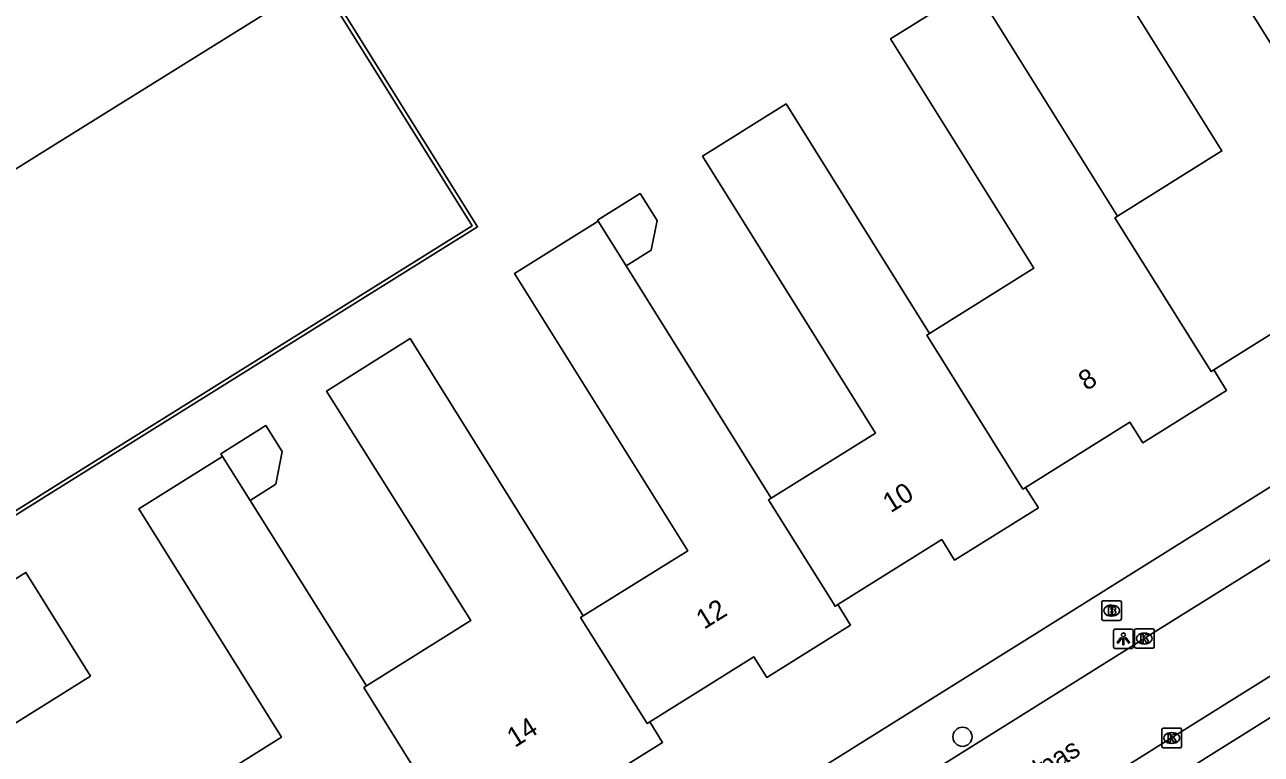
# Model space of a CAD drawing. Extents: x 158838 to 160074, y 386376 to 387776.
# Drawn here: x 158998.6 to 159061.7, y 387155.9 to 387193.2 of the extents above; entities that cross this region are included whole.
import ezdxf

# ---------------------------------------------------------------- set-up
doc = ezdxf.new("R2010")
doc.units = 0
for name, color, linetype in [('IMGEO_Boom', 7, 'Continuous'), ('IMGEO_Brandkraan', 7, 'Continuous'), ('IMGEO_Kolk', 7, 'Continuous'), ('IMGEO_Lichtpunt', 7, 'Continuous'), ('IMGEO_Muur', 7, 'Continuous'), ('IMGEO_Openbare_ruimte_label', 7, 'Continuous'), ('IMGEO_Pand', 7, 'Continuous'), ('IMGEO_Pand_nummerreeks', 7, 'Continuous'), ('IMGEO_Rijbaan_lokaal_open', 7, 'Continuous'), ('IMGEO_Voetpad_open', 7, 'Continuous')]:
    doc.layers.add(name, color=color, linetype=linetype)

msp = doc.modelspace()

# ---------------------------------------------------------------- linework, layer by layer
at = {"layer": 'IMGEO_Boom'}
msp.add_circle((159046.424, 387156.828), 0.489, dxfattribs=at)
at = {"layer": 'IMGEO_Brandkraan'}
for p, q in [((159053.535, 387162.842), (159053.535, 387163.694)), ((159053.61, 387163.768), (159054.462, 387163.768)), ((159054.023, 387163.548), (159054.048, 387163.548)), ((159054.536, 387163.694), (159054.536, 387162.842)), ((159054.046, 387162.988), (159054.021, 387162.988)), ((159054.462, 387162.768), (159053.61, 387162.768))]:
    msp.add_line(p, q, dxfattribs=at)
for points in [[(159053.535, 387162.842), (159053.535, 387163.694)], [(159053.61, 387163.768), (159054.462, 387163.768)], [(159054.536, 387163.694), (159054.536, 387162.842)], [(159053.883, 387163.468), (159053.883, 387163.068), (159054.096, 387163.068)], [(159054.114, 387163.468), (159053.883, 387163.468)], [(159054.062, 387163.387), (159054.008, 387163.387), (159054.008, 387163.311)], [(159054.008, 387163.311), (159054.061, 387163.311)], [(159054.07, 387163.235), (159054.008, 387163.235), (159054.008, 387163.154)], [(159054.008, 387163.154), (159054.07, 387163.154)], [(159054.462, 387162.768), (159053.61, 387162.768)]]:
    msp.add_lwpolyline(points, dxfattribs=at)
for centre, radius, start, end in [((159053.612, 387163.692), 0.0765, 91.55205, 178.44795), ((159053.612, 387163.692), 0.0765, 91.55205, 178.44795), ((159054.46, 387163.692), 0.0765, 1.55205, 88.44795), ((159054.46, 387163.692), 0.0765, 1.55205, 88.44795), ((159054.063, 387163.349), 0.0379, 267.82845, 90.93552), ((159054.071, 387163.194), 0.0404, 269.87594, 90.50774), ((159054.102, 387163.319), 0.251, 268.66757, 293.53466), ((159054.118, 387163.323), 0.145, 59.4692, 91.53667), ((159054.143, 387163.37), 0.0922, 285.51372, 58.15012), ((159054.148, 387163.178), 0.105, 301.31148, 78.98903), ((159053.612, 387162.844), 0.0765, 181.55205, 268.44795), ((159053.612, 387162.844), 0.0765, 181.55205, 268.44795), ((159054.46, 387162.844), 0.0765, 271.55205, 358.44795), ((159054.46, 387162.844), 0.0765, 271.55205, 358.44795)]:
    msp.add_arc(centre, radius, start, end, dxfattribs=at)
for centre, major_axis, ratio, start_param, end_param in [((159054.022, 387163.268), (-0.387, 0.002), 0.722429, 4.712389, 7.853982), ((159054.047, 387163.268), (-0.39, 0.002), 0.717154, 1.570796, 4.712389)]:
    msp.add_ellipse(centre, major_axis=major_axis, ratio=ratio, start_param=start_param, end_param=end_param, dxfattribs=at)
at = {"layer": 'IMGEO_Kolk'}
for p, q in [((159055.206, 387161.418), (159055.206, 387162.27)), ((159055.281, 387162.344), (159056.133, 387162.344)), ((159056.207, 387162.27), (159056.207, 387161.418)), ((159055.694, 387162.124), (159055.719, 387162.124)), ((159056.133, 387161.344), (159055.281, 387161.344)), ((159055.717, 387161.564), (159055.692, 387161.564)), ((159056.679, 387157.268), (159057.531, 387157.268)), ((159056.604, 387156.342), (159056.604, 387157.194)), ((159057.092, 387157.048), (159057.117, 387157.048)), ((159057.605, 387157.194), (159057.605, 387156.342)), ((159057.531, 387156.268), (159056.679, 387156.268)), ((159057.115, 387156.488), (159057.09, 387156.488))]:
    msp.add_line(p, q, dxfattribs=at)
for points in [[(159055.206, 387161.418), (159055.206, 387162.27)], [(159055.281, 387162.344), (159056.133, 387162.344)], [(159056.207, 387162.27), (159056.207, 387161.418)], [(159055.527, 387162.044), (159055.65, 387162.044), (159055.65, 387161.893), (159055.78, 387162.044), (159055.944, 387162.044), (159055.798, 387161.893), (159055.951, 387161.644), (159055.799, 387161.644), (159055.714, 387161.808), (159055.65, 387161.741), (159055.65, 387161.644), (159055.527, 387161.644), (159055.527, 387162.044)], [(159056.133, 387161.344), (159055.281, 387161.344)], [(159056.679, 387157.268), (159057.531, 387157.268)], [(159056.604, 387156.342), (159056.604, 387157.194)], [(159056.925, 387156.968), (159057.048, 387156.968), (159057.048, 387156.817), (159057.178, 387156.968), (159057.342, 387156.968), (159057.196, 387156.817), (159057.349, 387156.568), (159057.197, 387156.568), (159057.112, 387156.732), (159057.048, 387156.665), (159057.048, 387156.568), (159056.925, 387156.568), (159056.925, 387156.968)], [(159057.605, 387157.194), (159057.605, 387156.342)], [(159057.531, 387156.268), (159056.679, 387156.268)]]:
    msp.add_lwpolyline(points, dxfattribs=at)
for centre, start, end in [((159055.283, 387162.268), 91.55205, 178.44795), ((159055.283, 387162.268), 91.55205, 178.44795), ((159056.131, 387162.268), 1.55205, 88.44795), ((159056.131, 387162.268), 1.55205, 88.44795), ((159055.283, 387161.42), 181.55205, 268.44795), ((159055.283, 387161.42), 181.55205, 268.44795), ((159056.131, 387161.42), 271.55205, 358.44795), ((159056.131, 387161.42), 271.55205, 358.44795), ((159056.681, 387157.192), 91.55205, 178.44795), ((159056.681, 387157.192), 91.55205, 178.44795), ((159057.529, 387157.192), 1.55205, 88.44795), ((159057.529, 387157.192), 1.55205, 88.44795), ((159056.681, 387156.344), 181.55205, 268.44795), ((159056.681, 387156.344), 181.55205, 268.44795), ((159057.529, 387156.344), 271.55205, 358.44795), ((159057.529, 387156.344), 271.55205, 358.44795)]:
    msp.add_arc(centre, 0.0765, start, end, dxfattribs=at)
for centre, major_axis, ratio, start_param, end_param in [((159055.693, 387161.844), (-0.387, 0.002), 0.722429, 4.712389, 7.853982), ((159055.718, 387161.844), (-0.39, 0.002), 0.717154, 1.570796, 4.712389), ((159057.091, 387156.768), (-0.387, 0.002), 0.722429, 4.712389, 7.853982), ((159057.116, 387156.768), (-0.39, 0.002), 0.717154, 1.570796, 4.712389)]:
    msp.add_ellipse(centre, major_axis=major_axis, ratio=ratio, start_param=start_param, end_param=end_param, dxfattribs=at)
at = {"layer": 'IMGEO_Lichtpunt'}
for p, q in [((159055.042, 387162.327), (159054.234, 387162.327)), ((159055.042, 387162.327), (159054.234, 387162.327)), ((159054.14, 387162.232), (159054.14, 387161.425)), ((159054.14, 387162.232), (159054.14, 387161.425)), ((159055.136, 387161.425), (159055.136, 387162.232)), ((159055.136, 387161.425), (159055.136, 387162.232)), ((159054.234, 387161.331), (159055.042, 387161.331)), ((159054.234, 387161.331), (159055.042, 387161.331))]:
    msp.add_line(p, q, dxfattribs=at)
for points in [[(159054.514, 387161.896), (159054.553, 387161.868), (159054.365, 387161.606), (159054.327, 387161.633), (159054.514, 387161.896)], [(159054.616, 387161.848), (159054.663, 387161.848), (159054.663, 387161.526), (159054.616, 387161.526), (159054.616, 387161.848)], [(159054.726, 387161.868), (159054.764, 387161.895), (159054.951, 387161.633), (159054.912, 387161.605), (159054.726, 387161.868)]]:
    msp.add_lwpolyline(points, dxfattribs=at)
msp.add_circle((159054.639, 387162.03), 0.0994, dxfattribs=at)
for centre, start, end in [((159054.234, 387162.232), 90, 180), ((159054.234, 387162.232), 90, 180), ((159055.042, 387162.232), 0, 90), ((159055.042, 387162.232), 0, 90), ((159054.234, 387161.425), 180, 270), ((159054.234, 387161.425), 180, 270), ((159055.042, 387161.425), 270, 0), ((159055.042, 387161.425), 270, 360)]:
    msp.add_arc(centre, 0.0946, start, end, dxfattribs=at)
at = {"layer": 'IMGEO_Muur'}
msp.add_lwpolyline([(159000, 387169.325), (158994.546, 387165.921), (158976.881, 387194.159), (158977.066, 387194.26), (158977.453, 387193.651), (158986.619, 387178.959), (158994.595, 387166.176), (159000, 387169.55), (159021.395, 387182.907), (159013.379, 387195.752), (159005.277, 387208.734), (159000, 387217.191), (158986.637, 387238.605), (158986.57, 387238.714), (158986.739, 387238.831), (159000, 387217.582), (159005.453, 387208.844), (159013.554, 387195.862), (159021.674, 387182.851), (159000, 387169.325)], dxfattribs=at)
at = {"layer": 'IMGEO_Pand'}
for points in [[(158979.641, 387234.393), (158981.022, 387232.178), (158985.599, 387235.034), (158993.741, 387222.013), (158995.582, 387223.162), (159000, 387216.082), (159013.068, 387195.142), (159000, 387186.991), (158989.229, 387180.272), (158989.092, 387180.491), (158979.517, 387195.826), (158962.223, 387223.541)], [(159054.337, 387183.402), (159059.662, 387186.727), (159052.345, 387198.446), (159056.611, 387201.109)], [(159058.064, 387198.782), (159065.437, 387186.972)], [(159044.734, 387177.414), (159050.064, 387180.742), (159042.75, 387192.455), (159047.02, 387195.121), (159054.337, 387183.402)], [(159036.654, 387169.002), (159041.98, 387172.327), (159033.154, 387186.464), (159037.42, 387189.127), (159044.734, 387177.414)], [(159029.25, 387180.861), (159030.532, 387181.661), (159030.832, 387183.173), (159029.971, 387184.552), (159027.795, 387183.193), (159027.828, 387183.139)], [(159027.065, 387162.994), (159032.399, 387166.324), (159023.563, 387180.476), (159027.828, 387183.139)], [(159027.828, 387183.139), (159029.25, 387180.861)], [(159054.337, 387183.402), (159054.201, 387183.317), (159059.117, 387175.467), (159059.253, 387175.552)], [(159059.253, 387175.552), (159064.562, 387178.864), (159065.213, 387177.821), (159069.495, 387180.493), (159068.845, 387181.536)], [(159029.25, 387180.861), (159036.654, 387169.002)], [(159049.645, 387169.557), (159049.509, 387169.472), (159044.598, 387177.329), (159044.734, 387177.414)], [(159016.01, 387159.422), (159021.326, 387162.762), (159013.97, 387174.47), (159018.229, 387177.146), (159027.065, 387162.994)], [(159049.645, 387169.557), (159054.971, 387172.88), (159055.622, 387171.837), (159059.904, 387174.509), (159059.253, 387175.552)], [(159010.06, 387168.893), (159011.382, 387169.723), (159011.702, 387171.384), (159010.869, 387172.709), (159008.563, 387171.275), (159008.654, 387171.13)], [(159008.654, 387171.13), (159004.375, 387168.469), (159011.662, 387156.81), (159006.061, 387153.309)], [(159010.06, 387168.893), (159008.654, 387171.13)], [(159040.054, 387163.572), (159045.369, 387166.89), (159046.02, 387165.847), (159050.296, 387168.514), (159049.645, 387169.557)], [(159016.01, 387159.422), (159010.06, 387168.893)], [(159040.054, 387163.572), (159039.918, 387163.487), (159036.518, 387168.917), (159036.654, 387169.002)], [(159001.919, 387159.917), (158995.939, 387156.198), (158992.644, 387161.495), (158998.624, 387165.215), (159001.919, 387159.917)], [(159030.467, 387157.587), (159035.782, 387160.905), (159036.433, 387159.862), (159040.705, 387162.529), (159040.054, 387163.572)], [(159027.065, 387162.994), (159026.929, 387162.909), (159030.331, 387157.502), (159030.467, 387157.587)], [(159020.871, 387151.597), (159020.735, 387151.512), (159015.875, 387159.337), (159016.01, 387159.422)], [(159020.871, 387151.597), (159026.186, 387154.915), (159026.837, 387153.872), (159031.118, 387156.545), (159030.467, 387157.587)]]:
    msp.add_lwpolyline(points, dxfattribs=at)
at = {"layer": 'IMGEO_Rijbaan_lokaal_open'}
for points in [[(159017.67, 387138.025), (159020.45, 387139.768), (159022.752, 387141.221), (159025.941, 387143.234), (159032.407, 387147.264), (159035.598, 387149.268), (159041.941, 387153.237), (159045.127, 387155.222), (159051.497, 387159.204), (159054.683, 387161.192), (159055.704, 387161.843), (159061.126, 387165.228), (159064.311, 387167.216), (159070.598, 387171.161), (159070.998, 387171.415), (159074.192, 387173.39), (159080.443, 387177.304), (159083.621, 387179.294), (159087.235, 387181.54), (159089.686, 387183.094)], [(159021.266, 387134.36), (159023.941, 387136.06), (159039.749, 387145.915), (159057.1, 387156.769), (159074.638, 387167.753), (159090.182, 387177.412), (159093.424, 387179.5)]]:
    msp.add_lwpolyline(points, dxfattribs=at)
at = {"layer": 'IMGEO_Voetpad_open'}
for points in [[(159091.517, 387187.954), (159016.017, 387140.742), (159014.494, 387139.789)], [(159091.807, 387176.365), (159048.502, 387149.28)]]:
    msp.add_lwpolyline(points, dxfattribs=at)

# ---------------------------------------------------------------- texts
at = {"layer": 'IMGEO_Openbare_ruimte_label'}
msp.add_text('Grimselpas', height=1, rotation=32.05394, dxfattribs=at).set_placement((159046.794, 387152.37))
at = {"layer": 'IMGEO_Pand_nummerreeks'}
for s, rotation, p in [('8', 31.96248, (159052.749, 387174.464)), ('10', 31.96509, (159042.758, 387168.23)), ('12', 31.97677, (159033.232, 387162.284)), ('14', 31.97317, (159023.575, 387156.255))]:
    msp.add_text(s, height=1, rotation=rotation, dxfattribs=at).set_placement(p)

doc.saveas('drawing.dxf')
